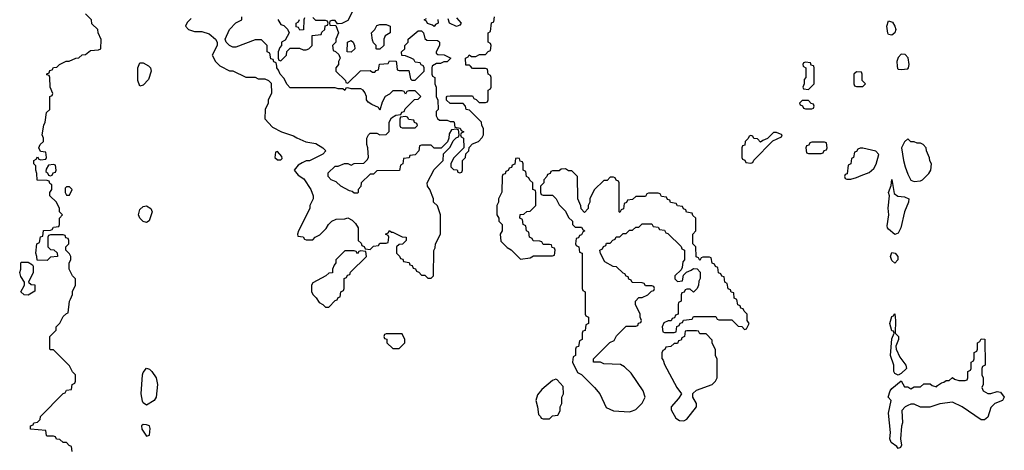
# Model space of a CAD drawing. Header units: inches. Extents: x 2701323 to 2964515, y 494916 to 722124.
# Tile 383 of 656: x 2774738 to 2780894, y 707598 to 710291. Entities that reach past the tile are written whole.
import ezdxf

# ---------------------------------------------------------------- set-up
doc = ezdxf.new("R2010")
doc.units = ezdxf.units.IN
doc.header["$MEASUREMENT"] = 0
for name, color, linetype in [('C7770', 7, 'Continuous'), ('C7771', 7, 'Continuous'), ('C7780', 7, 'Continuous'), ('C7781', 7, 'Continuous')]:
    doc.layers.add(name, color=color, linetype=linetype)

msp = doc.modelspace()

# ---------------------------------------------------------------- linework, layer by layer
at = {"layer": 'C7770', "color": 2}
for points, elevation in [([(2775066, 707590), (2775062, 707622), (2775047.3, 707627.3), (2775030, 707646), (2775010, 707646), (2774990, 707666), (2774967.3, 707667.3), (2774962, 707682), (2774950, 707686), (2774910, 707686), (2774906, 707690), (2774902, 707722), (2774806, 707730), (2774806, 707750), (2774822, 707758), (2774826, 707770), (2774850, 707774), (2774866, 707790), (2774868, 707810), (2775010, 707954), (2775022, 707958), (2775030, 707974), (2775062, 707978), (2775066, 708010), (2775082, 708018), (2775086, 708030), (2775086, 708070), (2775068.4, 708088.4), (2775050, 708126), (2774950, 708226), (2774930, 708226), (2774926, 708230), (2774926, 708310), (2774966, 708350), (2774966, 708370), (2774990, 708394), (2775010, 708434), (2775030, 708454), (2775042, 708458), (2775048.4, 708531.6), (2775056.4, 708543.6), (2775067.3, 708572.7), (2775068.4, 708591.6), (2775086, 708630), (2775086, 708670), (2775068.4, 708688.4), (2775048, 708730), (2775048, 708770), (2775058, 708790), (2775058, 708810), (2775050, 708826), (2775026, 708850), (2775026, 708870), (2775046, 708890), (2775046, 708910), (2775042, 708922), (2775027.3, 708927.3), (2775022, 708942), (2775010, 708946), (2774930, 708946), (2774918, 708942), (2774914, 708930), (2774914, 708870), (2774930, 708854), (2774951.6, 708851.6), (2774972.7, 708832.7), (2774974, 708810), (2774930, 708806), (2774910, 708786), (2774847.3, 708787.3), (2774846, 708810), (2774838, 708830), (2774846, 708890), (2774862, 708898), (2774867.3, 708932.7), (2774882, 708938), (2774887.3, 708972.7), (2774930, 708974), (2774942, 708978), (2774950, 708994), (2774982, 708998), (2774986, 709010), (2774986, 709050), (2775006, 709070), (2774986, 709090), (2774986, 709110), (2774968, 709150), (2774926, 709190), (2774926, 709210), (2774938, 709230), (2774938, 709258), (2774927.3, 709267.3), (2774922, 709282), (2774910, 709286), (2774847.3, 709287.3), (2774846, 709330), (2774838, 709350), (2774838, 709378), (2774826, 709390), (2774826, 709410), (2774842, 709418), (2774850, 709434), (2774858, 709418), (2774870, 709414), (2774902, 709418), (2774906, 709430), (2774902, 709462), (2774867.3, 709467.3), (2774858, 709490), (2774866, 709510), (2774886, 709530), (2774886, 709550), (2774878, 709570), (2774888.9, 709631.1), (2774898, 709650), (2774906, 709710), (2774926, 709730), (2774926, 709810), (2774942, 709818), (2774946, 709830), (2774928, 709870), (2774926, 709930), (2774922, 709942), (2774907.3, 709947.3), (2774907.3, 709952.7), (2774922, 709958), (2774927.3, 709972.7), (2774942, 709978), (2774948.4, 709991.6), (2774970, 709994), (2774976, 710000)], 14), ([(2775545, 710000), (2775554.8, 709990), (2775560.7, 709970), (2775543.4, 709916.6), (2775510, 709882), (2775490, 709875.3), (2775477.6, 709910), (2775476.9, 709990), (2775481.1, 710000)], 10), ([(2775994, 710000), (2776050, 709972), (2776070, 709972), (2776152.7, 709932.7), (2776210, 709932), (2776230, 709922), (2776270, 709922), (2776294, 709910), (2776310, 709894), (2776312, 709830), (2776292, 709790), (2776291, 709769), (2776272, 709730), (2776271.6, 709671.6), (2776319.6, 709619.6), (2776374, 709590), (2776450, 709564.7), (2776470, 709551.3), (2776527.1, 709527.1), (2776590, 709516), (2776634, 709490), (2776652, 709470), (2776634, 709450), (2776591.6, 709428.4), (2776550, 709408), (2776530, 709408), (2776503.6, 709396.4), (2776479.6, 709380.4), (2776454, 709350), (2776479.6, 709319.6), (2776515.3, 709295.3), (2776558, 709230), (2776572, 709190), (2776572, 709170), (2776552, 709130), (2776552, 709110), (2776482, 708970), (2776474, 708950), (2776478, 708938), (2776510, 708934), (2776518, 708918), (2776530, 708914), (2776570, 708914), (2776586, 708930), (2776614.6, 708945.4), (2776654.6, 708985.4), (2776668, 709010), (2776690, 709032), (2776716.4, 709043.6), (2776770, 709044.7), (2776790, 709051.3), (2776816.9, 709036.9), (2776836.9, 709016.9), (2776854, 708990), (2776854, 708910), (2776872.7, 708892.7), (2776878, 708878), (2776892.7, 708872.7), (2776898, 708858), (2776930, 708854), (2776950, 708874), (2776982, 708878), (2776990, 708894), (2777030, 708894), (2777042, 708898), (2777046, 708930), (2777042, 708942), (2777026, 708950), (2777042, 708958), (2777050, 708972), (2777062, 708962), (2777070, 708962), (2777130, 708932), (2777154, 708930), (2777154, 708910), (2777132, 708888), (2777110, 708886), (2777094, 708870), (2777094, 708830), (2777112.7, 708812.7), (2777118, 708798), (2777132.7, 708792.7), (2777138, 708778), (2777172.7, 708772.7), (2777178, 708758), (2777192.7, 708752.7), (2777198, 708738), (2777212.7, 708732.7), (2777218, 708718), (2777232.7, 708712.7), (2777250, 708694), (2777270, 708694), (2777290, 708674), (2777310, 708674), (2777326, 708690), (2777327.3, 708847.3), (2777336.4, 708863.6), (2777338, 708890), (2777368, 708950), (2777368, 709070), (2777350, 709126), (2777326, 709150), (2777326, 709170), (2777302, 709230), (2777288, 709250), (2777286, 709270), (2777330, 709354), (2777386, 709410), (2777388, 709452), (2777430, 709494), (2777447.3, 709532.7), (2777467.3, 709552.7), (2777482, 709558), (2777486, 709570), (2777482, 709602), (2777470, 709606), (2777438, 709602), (2777423.6, 709576.4), (2777422, 709550), (2777412.7, 709527.3), (2777372.7, 709487.3), (2777328.4, 709488.4), (2777310, 709506), (2777250, 709506), (2777238, 709502), (2777234, 709470), (2777210, 709446), (2777178, 709442), (2777172.7, 709427.3), (2777138, 709422), (2777134, 709390), (2777118, 709382), (2777112, 709348), (2776970, 709346), (2776950, 709326), (2776930, 709326), (2776874, 709270), (2776871.6, 709248.4), (2776854, 709230), (2776854, 709210), (2776850, 709206), (2776830, 709206), (2776816.4, 709216.4), (2776800.4, 709220.4), (2776746, 709250), (2776716.4, 709276.4), (2776686, 709290), (2776666, 709310), (2776667.3, 709332.7), (2776710, 709374), (2776730, 709374), (2776768.4, 709391.6), (2776790, 709392), (2776810, 709382), (2776830, 709392), (2776890, 709394), (2776910, 709414), (2776918, 709430), (2776915.3, 709490), (2776908, 709510), (2776908, 709550), (2776918, 709570), (2776930, 709582), (2776970, 709582), (2776990, 709572), (2777030, 709574), (2777047.3, 709592.7), (2777048, 709650), (2777063.1, 709676.9), (2777090, 709694), (2777122, 709698), (2777127.3, 709712.7), (2777142, 709718), (2777147.3, 709732.7), (2777207.3, 709792.7), (2777230, 709794), (2777246, 709810), (2777210, 709846), (2777170, 709846), (2777158, 709842), (2777150, 709826), (2777142, 709842), (2777130, 709846), (2777070, 709846), (2777050, 709826), (2777022, 709810), (2777003.6, 709776.4), (2776990, 709726), (2776982, 709742), (2776940.2, 709760.2), (2776916.4, 709776.4), (2776906, 709790), (2776906, 709810), (2776896.4, 709836.4), (2776886, 709850), (2776870, 709858), (2776810, 709858), (2776790, 709866), (2776778, 709862), (2776770, 709848), (2776758, 709858), (2776730, 709858), (2776710, 709866), (2776430, 709866), (2776410, 709886), (2776390, 709926), (2776366, 709950), (2776356.4, 709976.4), (2776346, 709990), (2776344.8, 710000)], 14), ([(2776723, 710000), (2776714, 709990), (2776714, 709970), (2776774, 709910), (2776778, 709898), (2776790, 709894), (2776868.4, 709971.6), (2776930, 709974), (2776943.6, 709963.6), (2776958, 709962), (2776967.3, 709972.7), (2776982, 709978), (2776985.4, 710000)], 14), ([(2777095.9, 710000), (2777098, 709978), (2777110, 709974), (2777170, 709974), (2777182, 709922), (2777190, 709914), (2777210, 709914), (2777266, 709970), (2777266, 709990), (2777262.7, 710000)], 14), ([(2777317.3, 710000), (2777314, 709990), (2777314, 709950), (2777318, 709938), (2777334, 709930), (2777334, 709890), (2777342, 709870), (2777342, 709810), (2777352.7, 709787.3), (2777354, 709730), (2777342, 709718), (2777342, 709690), (2777350, 709674), (2777363.6, 709663.6), (2777410, 709662), (2777430, 709654), (2777450, 709654), (2777454, 709650), (2777458, 709618), (2777492.7, 709612.7), (2777498, 709598), (2777514, 709590), (2777498, 709582), (2777494, 709570), (2777498, 709558), (2777512, 709550), (2777514, 709490), (2777450, 709426), (2777434, 709390), (2777434, 709370), (2777450, 709354), (2777472.7, 709352.7), (2777478, 709338), (2777490, 709334), (2777502, 709338), (2777506, 709350), (2777506, 709410), (2777526, 709430), (2777527.3, 709452.7), (2777546, 709470), (2777547.3, 709492.7), (2777570, 709514), (2777606, 709530), (2777630, 709554), (2777638, 709570), (2777638, 709610), (2777628.4, 709628.4), (2777626, 709650), (2777550, 709726), (2777528.9, 709728.9), (2777526, 709750), (2777510, 709766), (2777430, 709766), (2777407.3, 709787.3), (2777407.3, 709807.3), (2777410, 709812), (2777430, 709814), (2777570, 709814), (2777578, 709798), (2777592.7, 709792.7), (2777610, 709774), (2777650, 709774), (2777662, 709778), (2777666, 709790), (2777666, 709850), (2777682, 709858), (2777686, 709870), (2777686, 709930), (2777682, 709942), (2777666, 709950), (2777662, 709982), (2777650, 709986), (2777570, 709986), (2777556, 710000)], 14), ([(2779637.3, 710000), (2779638, 709998), (2779654, 709990), (2779654, 709930), (2779643.6, 709916.4), (2779642, 709890), (2779634, 709870), (2779638, 709858), (2779670, 709854), (2779706, 709890), (2779706, 709990), (2779702.7, 710000)], 14), ([(2780000, 709962.2), (2779970, 709966), (2779954, 709950), (2779954, 709890), (2779958, 709878), (2779970, 709874), (2780000, 709874)], 14), ([(2780000, 709487.6), (2779992.7, 709487.3), (2779978, 709482), (2779970, 709466), (2779958, 709462), (2779952, 709430), (2779938, 709422), (2779934, 709390), (2779918, 709382), (2779912, 709328), (2779898, 709322), (2779894, 709310), (2779898, 709298), (2779910, 709294), (2779934, 709294), (2779970, 709304.7), (2780000, 709316.5)], 14)]:
    msp.add_lwpolyline(points, dxfattribs=dict(at, elevation=elevation))
for points, elevation in [([(2779670, 709786), (2779630, 709786), (2779614, 709770), (2779618, 709758), (2779632.7, 709752.7), (2779638, 709738), (2779650, 709734), (2779690, 709734), (2779702, 709738), (2779706, 709750), (2779702, 709762), (2779687.3, 709767.3)], 14), ([(2777150, 709686), (2777118, 709682), (2777114, 709670), (2777114, 709630), (2777118, 709618), (2777130, 709614), (2777210, 709614), (2777226, 709630), (2777222, 709642), (2777207.3, 709647.3), (2777202, 709662), (2777170, 709666), (2777162, 709682)], 14), ([(2779470, 709586), (2779450, 709586), (2779412.7, 709547.3), (2779383.6, 709536.4), (2779370, 709526), (2779350, 709546), (2779327.3, 709547.3), (2779322, 709562), (2779310, 709566), (2779298, 709562), (2779292.7, 709547.3), (2779274, 709530), (2779272.7, 709507.3), (2779258, 709502), (2779254, 709490), (2779254, 709430), (2779258, 709418), (2779272.7, 709412.7), (2779278, 709398), (2779310, 709394), (2779322, 709398), (2779327.3, 709412.7), (2779447.3, 709532.7), (2779502, 709558), (2779506, 709570)], 14), ([(2779770, 709526), (2779690, 709526), (2779678, 709522), (2779672.7, 709507.3), (2779658, 709502), (2779654, 709490), (2779658, 709458), (2779670, 709454), (2779750, 709454), (2779762, 709458), (2779767.3, 709472.7), (2779782, 709478), (2779786, 709490), (2779782, 709522)], 14), ([(2776350, 709466), (2776338, 709462), (2776334, 709430), (2776350, 709414), (2776370, 709414), (2776378, 709422), (2776376.4, 709436.4)], 14), ([(2777850, 709426), (2777838, 709422), (2777832.7, 709387.3), (2777818, 709382), (2777812.7, 709367.3), (2777798, 709362), (2777792.7, 709347.3), (2777778, 709342), (2777772.7, 709327.3), (2777758, 709322), (2777754, 709310), (2777752.7, 709212.7), (2777732, 709170), (2777732, 709150), (2777722, 709130), (2777722, 709070), (2777734, 709050), (2777734, 709030), (2777754, 709010), (2777754, 708970), (2777742, 708950), (2777746.4, 708906.4), (2777785.4, 708865.4), (2777811.3, 708851.3), (2777870, 708794), (2777930, 708802), (2777950, 708814), (2778070, 708814), (2778082, 708818), (2778086, 708850), (2778082, 708862), (2778067.3, 708867.3), (2778062, 708882), (2778050, 708886), (2778010, 708886), (2778002, 708902), (2777990, 708906), (2777947.3, 708907.3), (2777942, 708922), (2777926, 708930), (2777922, 708962), (2777906, 708970), (2777902, 709002), (2777886, 709010), (2777882, 709042), (2777866, 709050), (2777867.3, 709072.7), (2777890, 709074), (2777908.4, 709091.6), (2777930, 709094), (2777966, 709130), (2777966, 709210), (2777962, 709222), (2777946, 709230), (2777946, 709270), (2777927.3, 709287.3), (2777922, 709302), (2777906, 709310), (2777902, 709342), (2777886, 709350), (2777886, 709390), (2777882, 709402), (2777867.3, 709407.3), (2777862, 709422)], 14), ([(2774950, 709386), (2774918, 709382), (2774903.6, 709356.4), (2774902, 709342), (2774912.7, 709332.7), (2774918, 709318), (2774930, 709314), (2774942, 709318), (2774947.3, 709332.7), (2774962, 709338), (2774966, 709350), (2774962, 709382)], 14), ([(2778150, 709358), (2778123.6, 709356.4), (2778110, 709346), (2778070, 709346), (2778058, 709342), (2778054, 709330), (2778038, 709322), (2778034, 709310), (2778014, 709290), (2778014, 709270), (2777994, 709250), (2777994, 709210), (2777998, 709198), (2778010, 709194), (2778070, 709194), (2778091.6, 709171.6), (2778110, 709134), (2778150, 709094), (2778170, 709054), (2778194, 709030), (2778194, 709010), (2778210, 708994), (2778250, 708994), (2778258, 708978), (2778272, 708970), (2778258, 708962), (2778250, 708946), (2778238, 708942), (2778232.7, 708927.3), (2778218, 708922), (2778214, 708890), (2778218, 708878), (2778234, 708870), (2778238, 708838), (2778254, 708830), (2778254, 708610), (2778258, 708598), (2778274, 708590), (2778274, 708450), (2778278, 708438), (2778294, 708430), (2778294, 708390), (2778278, 708382), (2778272.7, 708347.3), (2778258, 708342), (2778254, 708330), (2778254, 708290), (2778238, 708282), (2778232.7, 708247.3), (2778218, 708242), (2778214, 708230), (2778214, 708190), (2778198, 708182), (2778194, 708150), (2778224.7, 708084.7), (2778250, 708072), (2778331.3, 707990), (2778364.7, 707950), (2778405.4, 707865.4), (2778450, 707844.7), (2778550, 707838), (2778570, 707844.7), (2778590, 707852), (2778630, 707892), (2778648.7, 707930), (2778635.3, 707970), (2778560.4, 708080.4), (2778520.4, 708120.4), (2778494.6, 708134.6), (2778390, 708138), (2778370, 708148), (2778330, 708148), (2778326, 708150), (2778326, 708170), (2778428.7, 708271.3), (2778454.6, 708285.4), (2778470, 708314), (2778530, 708374), (2778590, 708374), (2778602, 708378), (2778607.3, 708392.7), (2778622, 708398), (2778626, 708410), (2778618, 708430), (2778618, 708450), (2778588, 708510), (2778588.4, 708531.6), (2778610, 708554), (2778630, 708554), (2778666, 708570), (2778687.3, 708592.7), (2778702, 708598), (2778706, 708610), (2778702, 708622), (2778690, 708626), (2778650, 708626), (2778642, 708642), (2778630, 708646), (2778567.3, 708647.3), (2778562, 708662), (2778547.3, 708667.3), (2778542, 708682), (2778530, 708686), (2778522, 708702), (2778510, 708706), (2778470, 708746), (2778448.4, 708748.4), (2778396.4, 708776.4), (2778368.4, 708828.4), (2778366, 708850), (2778382, 708858), (2778387.3, 708872.7), (2778402, 708878), (2778407.3, 708892.7), (2778430, 708894), (2778447.3, 708912.7), (2778462, 708918), (2778467.3, 708932.7), (2778490, 708934), (2778510, 708954), (2778530, 708954), (2778550, 708974), (2778570, 708974), (2778590, 708994), (2778610, 708994), (2778630, 709014), (2778690, 709014), (2778698, 708998), (2778730, 708994), (2778738, 708978), (2778770, 708974), (2778778, 708958), (2778790, 708954), (2778872.7, 708872.7), (2778878, 708858), (2778894, 708850), (2778894, 708790), (2778883.6, 708776.4), (2778879.6, 708740.4), (2778872.7, 708727.3), (2778834, 708690), (2778834, 708670), (2778850, 708654), (2778882, 708658), (2778887.3, 708692.7), (2778907.3, 708712.7), (2778936.4, 708723.6), (2778950, 708734), (2778972.7, 708732.7), (2778992.7, 708712.7), (2778992.7, 708672.7), (2778983.6, 708656.4), (2778982, 708630), (2778974, 708610), (2778950, 708586), (2778930, 708606), (2778910, 708606), (2778898, 708602), (2778892.7, 708587.3), (2778878, 708582), (2778874, 708570), (2778874, 708530), (2778858, 708522), (2778854, 708510), (2778854, 708450), (2778838, 708442), (2778832.7, 708427.3), (2778818, 708422), (2778812, 708408), (2778792.7, 708407.3), (2778765.4, 708394.6), (2778754, 708370), (2778758, 708338), (2778770, 708334), (2778830, 708334), (2778842, 708338), (2778847.3, 708372.7), (2778862, 708378), (2778867.3, 708392.7), (2778882, 708398), (2778887.3, 708412.7), (2778942, 708418), (2778950, 708434), (2779090, 708434), (2779098, 708418), (2779110, 708414), (2779190, 708414), (2779230, 708374), (2779252.7, 708372.7), (2779270, 708354), (2779282, 708358), (2779298, 708390), (2779286, 708410), (2779286, 708450), (2779267.3, 708467.3), (2779262, 708482), (2779247.3, 708487.3), (2779242, 708502), (2779227.3, 708507.3), (2779222, 708542), (2779206, 708550), (2779202, 708582), (2779187.3, 708587.3), (2779182, 708602), (2779167.3, 708607.3), (2779162, 708642), (2779146, 708650), (2779142, 708682), (2779127.3, 708687.3), (2779122, 708702), (2779107.3, 708707.3), (2779102, 708742), (2779087.3, 708747.3), (2779082, 708762), (2779067.3, 708767.3), (2779062, 708802), (2779050, 708806), (2779010, 708806), (2778998, 708802), (2778990, 708786), (2778982, 708802), (2778967.3, 708807.3), (2778966, 708870), (2778946, 708890), (2778946, 708950), (2778966, 708970), (2778966, 709050), (2778947.3, 709067.3), (2778942, 709082), (2778907.3, 709087.3), (2778902, 709102), (2778887.3, 709107.3), (2778882, 709122), (2778850, 709126), (2778842, 709142), (2778807.3, 709147.3), (2778802, 709162), (2778787.3, 709167.3), (2778782, 709182), (2778750, 709186), (2778742, 709202), (2778730, 709206), (2778670, 709206), (2778658, 709202), (2778650, 709186), (2778590, 709186), (2778570, 709166), (2778538, 709162), (2778532.7, 709147.3), (2778518, 709142), (2778512.7, 709107.3), (2778498, 709102), (2778490, 709086), (2778486, 709090), (2778486, 709270), (2778482, 709282), (2778467.3, 709287.3), (2778462, 709302), (2778450, 709306), (2778430, 709306), (2778410, 709286), (2778390, 709286), (2778330, 709226), (2778302, 709170), (2778302, 709150), (2778292, 709130), (2778292, 709110), (2778270, 709086), (2778248.4, 709108.4), (2778247.3, 709127.3), (2778228, 709170), (2778226, 709310), (2778190, 709346), (2778170, 709346)], 14), ([(2775050, 709246), (2775030, 709246), (2775022, 709238), (2775022, 709210), (2775030, 709194), (2775050, 709194), (2775066, 709230)], 14), ([(2775530, 709022.7), (2775510, 709029.5), (2775489.8, 709049.8), (2775481.3, 709070), (2775490, 709104), (2775510, 709123), (2775530, 709126.8), (2775558, 709110), (2775566, 709090), (2775546.8, 709033.2)], 10), ([(2776870, 708846), (2776858, 708842), (2776850, 708826), (2776842, 708842), (2776830, 708846), (2776770, 708846), (2776714, 708790), (2776714, 708770), (2776703.6, 708756.4), (2776694, 708730), (2776692.7, 708707.3), (2776670, 708706), (2776651.6, 708688.4), (2776570, 708646), (2776562, 708630), (2776562, 708590), (2776572, 708570), (2776591.1, 708551.1), (2776610, 708522), (2776634, 708510), (2776650, 708494), (2776670, 708494), (2776710, 708534), (2776722, 708538), (2776730, 708554), (2776742, 708558), (2776746, 708590), (2776762, 708598), (2776766, 708610), (2776767.3, 708672.7), (2776782, 708678), (2776787.3, 708692.7), (2776802, 708698), (2776807.3, 708712.7), (2776906, 708810), (2776902, 708842)], 14), ([(2774790, 708569), (2774766, 708570), (2774746, 708590), (2774768, 708630), (2774768, 708650), (2774744.7, 708684.7), (2774738, 708710), (2774746, 708730), (2774746, 708770), (2774750, 708774), (2774790, 708774), (2774818, 708758), (2774822, 708750), (2774822, 708710), (2774794, 708650), (2774810, 708634), (2774832.7, 708632.7), (2774832.7, 708592.7)], 14), ([(2777130, 708326), (2777030, 708326), (2777018, 708322), (2777014, 708310), (2777018, 708298), (2777032.7, 708292.7), (2777034, 708270), (2777070, 708234), (2777110, 708234), (2777146, 708270), (2777146, 708290)], 14), ([(2778970, 708346), (2778910, 708346), (2778898, 708342), (2778894, 708310), (2778878, 708302), (2778872.7, 708287.3), (2778858, 708282), (2778850, 708266), (2778830, 708266), (2778810, 708246), (2778778, 708242), (2778772, 708228), (2778758, 708222), (2778752.7, 708207.3), (2778752.7, 708172.7), (2778762, 708162), (2778770, 708134), (2778846, 707990), (2778874.8, 707950), (2778858, 707922), (2778811, 707870), (2778811.3, 707850), (2778839.6, 707799.6), (2778863.6, 707783.6), (2778890, 707782), (2778910, 707792), (2778968.7, 707870), (2778969.2, 707890), (2778946, 707930), (2778947.2, 707952.8), (2778970, 707974), (2779068, 708010), (2779088, 708030), (2779098, 708050), (2779098, 708170), (2779088.4, 708188.4), (2779087.3, 708227.3), (2779068.4, 708268.4), (2779067.3, 708287.3), (2779030, 708326), (2778990, 708326), (2778982, 708342)], 14), ([(2775530, 707879), (2775510, 707894), (2775504.9, 707904.9), (2775497.4, 707950), (2775506.3, 708070), (2775510, 708084.7), (2775530, 708111.3), (2775550, 708104.7), (2775564.7, 708090), (2775591.3, 708050), (2775598.8, 708010), (2775591.3, 707930), (2775578, 707910)], 10), ([(2778090, 708042), (2778070, 708035.3), (2778002.4, 707977.6), (2777974.6, 707945.4), (2777964, 707910), (2777976, 707870), (2777982, 707822), (2777994, 707810), (2777998, 707798), (2778010, 707794), (2778050, 707794), (2778070, 707814), (2778102, 707818), (2778116.4, 707843.6), (2778118, 707870), (2778128, 707890), (2778128, 707930), (2778138, 707950), (2778136.4, 707996.4), (2778099, 708039)], 14), ([(2775510, 707758.4), (2775499.1, 707750), (2775502.4, 707730), (2775530, 707686), (2775550, 707692), (2775554.5, 707734.5), (2775549.2, 707750), (2775530, 707758)], 14)]:
    msp.add_lwpolyline(points, close=True, dxfattribs=dict(at, elevation=elevation))
at = {"layer": 'C7771', "color": 2}
for points, elevation in [([(2776822, 710350), (2776790, 710286), (2776751.6, 710268.4), (2776730, 710266), (2776726, 710266), (2776710, 710286), (2776690, 710286), (2776678, 710282), (2776674, 710270), (2776678, 710258), (2776714, 710254), (2776732, 710210), (2776714, 710170), (2776714, 710150), (2776694, 710130), (2776698, 710098), (2776712.7, 710092.7), (2776732.7, 710072.7), (2776742, 710050), (2776732, 710030), (2776732, 710010), (2776723, 710000)], 14), ([(2774976, 710000), (2774986, 710010), (2775028.4, 710031.6), (2775047.3, 710032.7), (2775088.4, 710051.6), (2775107.3, 710052.7), (2775128.4, 710071.6), (2775150, 710074), (2775180.4, 710099.6), (2775230, 710102), (2775246, 710110), (2775247.3, 710167.3), (2775228.4, 710208.4), (2775226, 710230), (2775190, 710266), (2775186, 710290), (2775148.4, 710328.4)], 14), ([(2775810, 710298), (2775785.4, 710274.6), (2775774, 710250), (2775794, 710230), (2775805.4, 710225.4), (2775830, 710218), (2775876.9, 710216.9), (2775922, 710202), (2775962, 710170), (2775972, 710150), (2775972, 710130), (2775942, 710070), (2775962, 710030), (2775990, 710002), (2775994, 710000)], 14), ([(2776344.8, 710000), (2776342, 710022), (2776327.3, 710027.3), (2776322, 710042), (2776307.3, 710047.3), (2776302, 710082), (2776286, 710090), (2776286, 710130), (2776250, 710166), (2776210, 710166), (2776090, 710119), (2776070, 710119), (2776049.3, 710129.3), (2776028, 710150), (2776022, 710170), (2776049.4, 710230.6), (2776090, 710272), (2776126, 710290), (2776126, 710310)], 14), ([(2776352, 710292), (2776370, 710262), (2776390, 710254), (2776412.7, 710232.7), (2776422, 710210), (2776396.9, 710163.1), (2776374, 710150), (2776374, 710130), (2776363.6, 710116.4), (2776354, 710090), (2776354, 710050), (2776358, 710038), (2776370, 710034), (2776406, 710070), (2776407.3, 710092.7), (2776430, 710114), (2776487.3, 710112.7), (2776510, 710102), (2776530, 710102), (2776546, 710110), (2776566, 710130), (2776567.3, 710192.7), (2776622, 710198), (2776627.3, 710212.7), (2776646, 710230), (2776647.3, 710252.7), (2776662, 710258), (2776666, 710270), (2776662, 710282), (2776650, 710286), (2776590, 710286), (2776570, 710306)], 14), ([(2776518, 710302), (2776514, 710290), (2776512.7, 710227.3), (2776490, 710226), (2776482, 710242), (2776467.3, 710247.3), (2776466, 710270), (2776482, 710278), (2776487.3, 710292.7)], 14), ([(2777352.7, 710292.7), (2777354, 710270), (2777338, 710262), (2777330, 710248), (2777318, 710258), (2777287.3, 710267.3), (2777282, 710282), (2777266, 710290), (2777282, 710298)], 14), ([(2777470, 710302), (2777498, 710270), (2777490, 710258), (2777470, 710248.7), (2777426, 710270), (2777416.4, 710296.4)], 14), ([(2777556, 710000), (2777550, 710006), (2777527.3, 710007.3), (2777526, 710050), (2777542, 710058), (2777548.4, 710071.6), (2777562, 710062), (2777590, 710062), (2777612.7, 710072.7), (2777650, 710074), (2777667.3, 710092.7), (2777682, 710098), (2777686, 710130), (2777682, 710142), (2777666, 710150), (2777666, 710210), (2777682, 710218), (2777688.4, 710271.6), (2777702, 710278), (2777706, 710310)], 14), ([(2777262.7, 710000), (2777262, 710002), (2777248, 710008), (2777242, 710022), (2777210, 710026), (2777202, 710042), (2777186, 710050), (2777150, 710066), (2777127.3, 710067.3), (2777126, 710090), (2777146, 710110), (2777146, 710130), (2777166, 710150), (2777166, 710170), (2777230, 710222), (2777250, 710222), (2777262, 710210), (2777270, 710174), (2777283.6, 710163.6), (2777350, 710162), (2777356.9, 710156.9), (2777362, 710150), (2777362, 710130), (2777342, 710090), (2777342, 710082), (2777352.7, 710072.7), (2777391.1, 710071.1), (2777434, 710050), (2777410, 710028), (2777390, 710028), (2777370, 710018), (2777343.6, 710016.4), (2777318, 710002), (2777317.3, 710000)], 14), ([(2776985.4, 710000), (2776987.3, 710012.7), (2777042, 710018), (2777050, 710034), (2777092.7, 710032.7), (2777095.9, 710000)], 14), ([(2775481.1, 710000), (2775490, 710021), (2775510, 710021), (2775542.5, 710002.5), (2775545, 710000)], 10), ([(2779702.7, 710000), (2779702, 710002), (2779687.3, 710007.3), (2779682, 710022), (2779650, 710026), (2779638, 710022), (2779634, 710010), (2779637.3, 710000)], 14)]:
    msp.add_lwpolyline(points, dxfattribs=dict(at, elevation=elevation))
at = {"layer": 'C7771', "color": 2, "elevation": 14}
for points in [[(2776970, 710106), (2776966, 710110), (2776966, 710130), (2776950, 710146), (2776943.1, 710163.1), (2776938, 710210), (2776958, 710230), (2776970, 710254), (2776990, 710262), (2777030, 710262), (2777054, 710250), (2777054, 710210), (2777022, 710190), (2777014, 710170), (2777014, 710130), (2776990, 710106)], [(2776810, 710088), (2776786, 710090), (2776788.4, 710151.6), (2776810, 710162), (2776822, 710150), (2776832, 710130), (2776834, 710110)]]:
    msp.add_lwpolyline(points, close=True, dxfattribs=at)
at = {"layer": 'C7780', "color": 2, "elevation": 14}
for points in [[(2780224.4, 710000), (2780225.8, 709985.8), (2780230, 709981), (2780250, 709978.8), (2780290, 709984.7), (2780295.3, 709990), (2780297.2, 710000)], [(2780000, 709874), (2780010, 709874), (2780026, 709890), (2780006, 709910), (2780006, 709950), (2780002, 709962), (2780000, 709962.2)], [(2780000, 709316.5), (2780050, 709336.3), (2780078.9, 709361.1), (2780092.8, 709387.2), (2780108.9, 709448.9), (2780090, 709468.7), (2780010, 709488), (2780000, 709487.6)]]:
    msp.add_lwpolyline(points, dxfattribs=at)
at = {"layer": 'C7780', "color": 2}
for points, elevation in [([(2780290, 709546), (2780270, 709528), (2780251.3, 709490), (2780263, 709410), (2780273.4, 709370), (2780290, 709324.7), (2780310, 709286.8), (2780330, 709279.1), (2780370, 709284), (2780382, 709290), (2780422, 709330), (2780435.3, 709350), (2780438, 709390), (2780428.4, 709408.4), (2780427.3, 709427.3), (2780408, 709470), (2780406, 709490), (2780386, 709510), (2780370, 709518), (2780350, 709518), (2780330, 709528), (2780310, 709528)], 14), ([(2780210, 708948), (2780170, 708980.9), (2780162.9, 708990), (2780161.7, 709001.7), (2780171.8, 709070), (2780168.1, 709111.9), (2780177.2, 709190), (2780169.6, 709210), (2780186.3, 709253.7), (2780190, 709291), (2780204.9, 709204.9), (2780228.2, 709188.2), (2780270, 709182.8), (2780298, 709170), (2780296, 709150), (2780271, 709090), (2780246.8, 708990), (2780230, 708955.3)], 10), ([(2780210, 708769.2), (2780190, 708785.2), (2780181.6, 708810), (2780190, 708834), (2780211.8, 708831.8), (2780227.7, 708810), (2780227.3, 708790)], 10), ([(2780230, 708068), (2780210, 708079), (2780202.7, 708090), (2780203.7, 708130), (2780181.6, 708190), (2780190, 708294), (2780206, 708330), (2780202, 708342), (2780190, 708346), (2780179, 708390), (2780190, 708434), (2780202, 708438), (2780210, 708452), (2780214, 708410), (2780211.3, 708331.3), (2780232, 708310), (2780232, 708290), (2780216, 708250), (2780218.8, 708230), (2780239.8, 708179.8), (2780278, 708130), (2780282, 708110), (2780250, 708078)], 10), ([(2780790, 707952), (2780810, 707952), (2780850, 707964.7), (2780870, 707962), (2780894, 707930), (2780882, 707910), (2780834, 707890), (2780810, 707866), (2780790, 707806), (2780770, 707788), (2780750, 707788.7), (2780630, 707868.7), (2780570, 707898), (2780491.6, 707888.4), (2780428.4, 707868.4), (2780370, 707868), (2780330, 707886), (2780310, 707886), (2780290, 707878), (2780274, 707870), (2780252.7, 707847.3), (2780258, 707770), (2780251.6, 707748.4), (2780245.5, 707670), (2780251.3, 707630), (2780245.4, 707614.6), (2780230, 707609.2), (2780221.2, 707621.2), (2780187.1, 707647.1), (2780178, 707670), (2780182.4, 707710), (2780169.6, 707830.4), (2780186, 707910), (2780168, 707930), (2780179.5, 707970), (2780190, 707984), (2780250, 708032), (2780270, 707994), (2780290, 707994), (2780310, 707982), (2780330, 707994), (2780370, 707994), (2780390, 708014), (2780430, 708014), (2780443.6, 708003.6), (2780470, 707994), (2780476.4, 708003.6), (2780500.4, 708019.6), (2780516.4, 708023.6), (2780530, 708034), (2780550, 708034), (2780570, 708054), (2780583.6, 708043.6), (2780610, 708034), (2780650, 708034), (2780662, 708038), (2780666, 708050), (2780666, 708090), (2780682, 708098), (2780686, 708110), (2780686, 708150), (2780702, 708158), (2780706, 708170), (2780706, 708210), (2780722, 708218), (2780726, 708230), (2780726, 708270), (2780742, 708278), (2780750, 708294), (2780772.7, 708292.7), (2780774, 708130), (2780758, 708122), (2780754, 708110), (2780754, 708070), (2780762, 708050), (2780762, 708010), (2780754, 707990), (2780762, 707970)], 10)]:
    msp.add_lwpolyline(points, close=True, dxfattribs=dict(at, elevation=elevation))
at = {"layer": 'C7781', "color": 2, "elevation": 10}
msp.add_lwpolyline([(2780190, 710194), (2780170, 710199), (2780166, 710206), (2780159.6, 710250), (2780170, 710284.7), (2780194.9, 710274.9), (2780210.5, 710250.5), (2780214.8, 710230), (2780210, 710208.7)], close=True, dxfattribs=at)
at = {"layer": 'C7781', "color": 2, "elevation": 14}
msp.add_lwpolyline([(2780297.2, 710000), (2780299, 710010), (2780292.5, 710052.5), (2780273.2, 710073.2), (2780250, 710076), (2780230, 710054), (2780221.6, 710030), (2780224.4, 710000)], dxfattribs=at)

doc.saveas('drawing.dxf')
